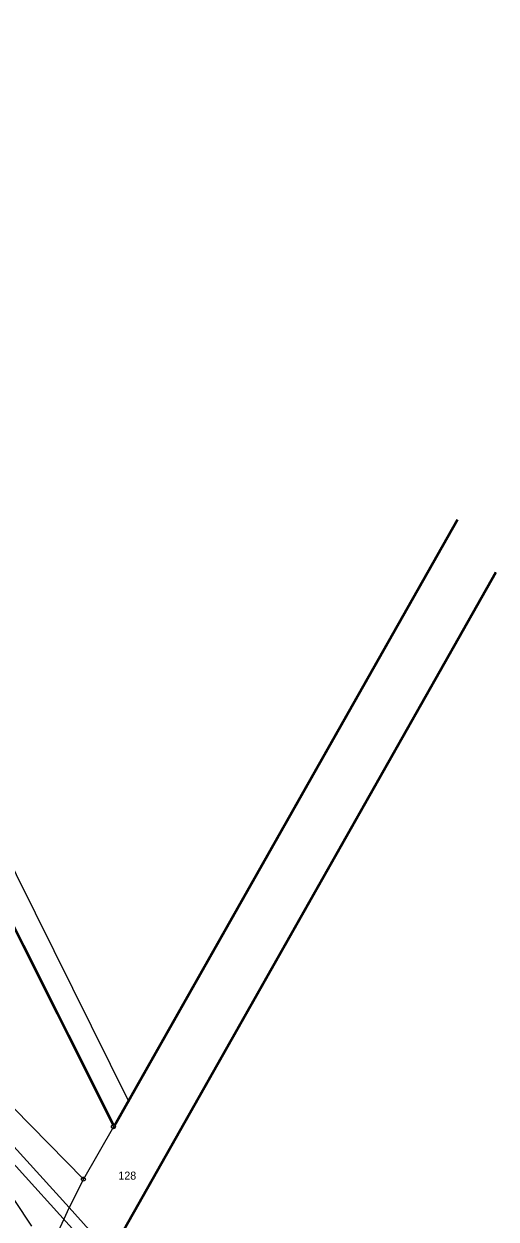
# Model space of a CAD drawing. Extents: x -555757 to -553364, y -1100723 to -1096439.
# Drawn here: x -554054.8 to -553936.8, y -1097331.8 to -1097033.1 of the extents above; entities that cross this region are included whole.
import ezdxf

# ---------------------------------------------------------------- set-up
doc = ezdxf.new("R2010")
doc.units = 0
for name, color, linetype in [('01_HLADINA', 7, 'Continuous'), ('C$SLO$PARCELY', 7, 'Continuous'), ('HRANICE$PARCELY', 7, 'Continuous'), ('POPIS', 7, 'Continuous'), ('SLOUPY', 7, 'Continuous'), ('SLUCKOV$$C$RA', 7, 'Continuous')]:
    doc.layers.add(name, color=color, linetype=linetype)

# ---------------------------------------------------------------- blocks, each defined once
blk = doc.blocks.new('1$05')
at = {"layer": 'SLOUPY'}
for radius in [0.5, 0.032]:
    blk.add_circle((0, 0), radius, dxfattribs=at)

msp = doc.modelspace()

# ---------------------------------------------------------------- linework, layer by layer
at = {"layer": '01_HLADINA'}
msp.add_line((-554061.96, -1097312.95), (-554030.45, -1097347.6), dxfattribs=at)
at = {"layer": 'HRANICE$PARCELY'}
for p, q in [((-554032.42, -1097309.2), (-553946.24, -1097157.02)), ((-553937.03, -1097170.08), (-554030.01, -1097334.5)), ((-554039.93, -1097321.79), (-554057.29, -1097304.08)), ((-554069, -1097309.37), (-554052.88, -1097333.55)), ((-554043.5, -1097328.85), (-554063.48, -1097306.89)), ((-554032.42, -1097308.7), (-554039.93, -1097321.79)), ((-554039.93, -1097321.79), (-554043.5, -1097328.85)), ((-554043.5, -1097328.85), (-554025.01, -1097349.4))]:
    msp.add_line(p, q, dxfattribs=at)
msp.add_lwpolyline([(-554173.81, -1097026.99), (-554145.67, -1097083.12), (-554089.07, -1097195.9), (-554032.42, -1097308.7)], dxfattribs=at)
at = {"layer": 'POPIS'}
for p, q in [((-554165.1, -1097027.42), (-554028.6, -1097302.46)), ((-554032.27, -1097308.33), (-553946.5, -1097156.87)), ((-553936.77, -1097170.23), (-554029.65, -1097334.46))]:
    msp.add_line(p, q, dxfattribs=at)
msp.add_lwpolyline([(-554173.65, -1097026.65), (-554145.4, -1097082.99), (-554088.8, -1097195.77), (-554032.27, -1097308.33)], dxfattribs=at)
at = {"layer": 'SLUCKOV$$C$RA'}
msp.add_line((-554043.5, -1097328.85), (-554047.67, -1097337.94), dxfattribs=at)

# ---------------------------------------------------------------- block references
at = {"layer": 'SLOUPY'}
for p in [(-554032.42, -1097308.7), (-554039.93, -1097321.79)]:
    msp.add_blockref('1$05', p, dxfattribs=at)

# ---------------------------------------------------------------- texts
at = {"layer": 'C$SLO$PARCELY'}
msp.add_text('128', height=2, dxfattribs=at).set_placement((-554031.2, -1097321.91))

doc.saveas('drawing.dxf')
